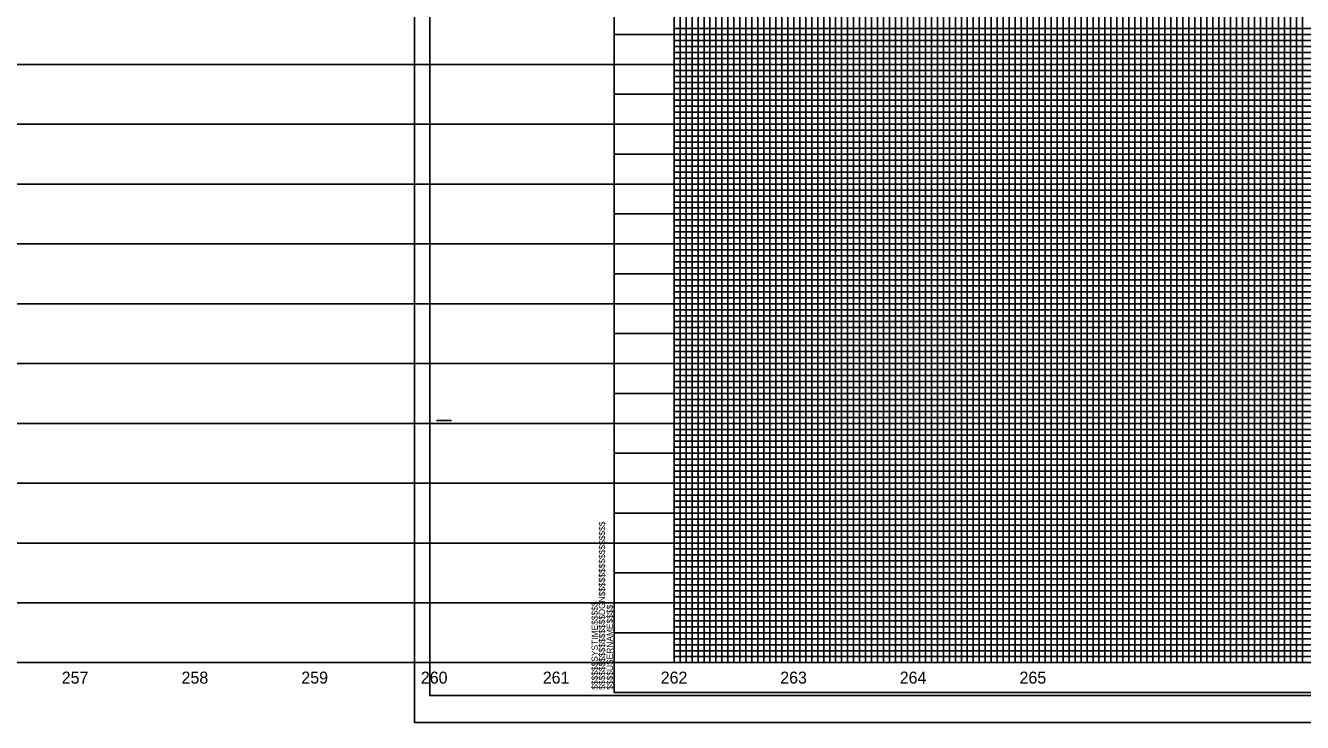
# Model space of a CAD drawing. Extents: x 2345490 to 2436403, y 465165 to 573888.
# Drawn here: x 2405980 to 2407047, y 564227 to 564809 of the extents above; entities that cross this region are included whole.
import ezdxf

# ---------------------------------------------------------------- set-up
doc = ezdxf.new("R2010")
doc.units = 0
for name, color, linetype in [('Old_Level_18', 7, 'Continuous'), ('Old_Level_40', 7, 'Continuous'), ('Old_Level_41', 7, 'Continuous'), ('Old_Level_42', 7, 'Continuous'), ('Old_Level_43', 7, 'Continuous'), ('Old_Level_50', 7, 'Continuous'), ('Old_Level_51', 7, 'Continuous'), ('Old_Level_52', 7, 'Continuous'), ('Old_Level_57', 7, 'Continuous'), ('Old_Level_62', 7, 'Continuous'), ('Old_Level_63', 7, 'Continuous')]:
    doc.layers.add(name, color=color, linetype=linetype)

msp = doc.modelspace()

# ---------------------------------------------------------------- linework, layer by layer
at = {"layer": 'Old_Level_18'}
msp.add_line((2406471.5425, 564251.534), (2406471.5425, 564251.534), dxfattribs=at)
msp.add_line((2406471.5425, 564251.534), (2406471.5425, 564251.534), dxfattribs=at)
msp.add_lwpolyline([(2407971.5425, 565301.534), (2406471.5425, 565301.534), (2406471.5425, 564251.534), (2407971.5425, 564251.534)], close=True, dxfattribs=at)
at = {"layer": 'Old_Level_40'}
msp.add_line((2406471.5425, 564251.534), (2406471.5425, 564251.534), dxfattribs=at)
msp.add_line((2406471.5425, 564251.534), (2406471.5425, 564251.534), dxfattribs=at)
msp.add_line((2406471.5425, 564251.534), (2406471.5425, 564251.534), dxfattribs=at)
msp.add_line((2406471.5425, 564251.534), (2406471.5425, 564251.534), dxfattribs=at)
at = {"layer": 'Old_Level_41'}
for p, q in [((2406323.0425, 564479.034), (2406335.5425, 564479.034)), ((2407971.5425, 564276.534), (2406471.5425, 564276.534))]:
    msp.add_line(p, q, dxfattribs=at)
for points in [[(2406471.5425, 565301.534), (2406521.5425, 565301.534), (2406521.5425, 564276.534), (2406571.5425, 564276.534), (2406571.5425, 565301.534), (2406621.5425, 565301.534), (2406621.5425, 564276.534), (2406671.5425, 564276.534), (2406671.5425, 565301.534), (2406721.5425, 565301.534), (2406721.5425, 564276.534), (2406771.5425, 564276.534), (2406771.5425, 565301.534), (2406821.5425, 565301.534), (2406821.5425, 564276.534), (2406871.5425, 564276.534), (2406871.5425, 565301.534), (2406921.5425, 565301.534), (2406921.5425, 564276.534), (2406971.5425, 564276.534), (2406971.5425, 565301.534), (2407021.5425, 565301.534), (2407021.5425, 564276.534), (2407071.5425, 564276.534)], [(2406546.5425, 564276.534), (2406546.5425, 565301.534), (2406596.5425, 565301.534), (2406596.5425, 564276.534), (2406646.5425, 564276.534), (2406646.5425, 565301.534), (2406696.5425, 565301.534), (2406696.5425, 564276.534), (2406746.5425, 564276.534), (2406746.5425, 565301.534), (2406796.5425, 565301.534), (2406796.5425, 564276.534), (2406846.5425, 564276.534), (2406846.5425, 565301.534), (2406896.5425, 565301.534), (2406896.5425, 564276.534), (2406946.5425, 564276.534), (2406946.5425, 565301.534), (2406996.5425, 565301.534), (2406996.5425, 564276.534), (2407046.5425, 564276.534), (2407046.5425, 565301.534), (2407096.5425, 565301.534)], [(2407971.5425, 564801.534), (2406471.5425, 564801.534), (2406471.5425, 564751.534), (2407971.5425, 564751.534)], [(2407971.5425, 564701.534), (2406471.5425, 564701.534), (2406471.5425, 564651.534), (2407971.5425, 564651.534)], [(2407971.5425, 564626.534), (2406471.5425, 564626.534), (2406471.5425, 564676.534), (2407971.5425, 564676.534)], [(2407971.5425, 564601.534), (2406471.5425, 564601.534), (2406471.5425, 564551.534), (2407971.5425, 564551.534)], [(2407971.5425, 564526.534), (2406471.5425, 564526.534), (2406471.5425, 564576.534), (2407971.5425, 564576.534)], [(2407971.5425, 564501.534), (2406471.5425, 564501.534), (2406471.5425, 564451.534), (2407971.5425, 564451.534)], [(2407971.5425, 564401.534), (2406471.5425, 564401.534), (2406471.5425, 564351.534), (2407971.5425, 564351.534)], [(2407971.5425, 564326.534), (2406471.5425, 564326.534), (2406471.5425, 564376.534), (2407971.5425, 564376.534)], [(2407971.5425, 564301.534), (2406471.5425, 564301.534)], [(2406509.0425, 564251.534), (2406509.0425, 564251.534)]]:
    msp.add_lwpolyline(points, dxfattribs=at)
at = {"layer": 'Old_Level_42'}
for points in [[(2407971.5425, 564726.534), (2406471.5425, 564726.534), (2406471.5425, 564776.534), (2407971.5425, 564776.534)], [(2407971.5425, 564426.534), (2406471.5425, 564426.534), (2406471.5425, 564476.534), (2407971.5425, 564476.534)]]:
    msp.add_lwpolyline(points, dxfattribs=at)
at = {"layer": 'Old_Level_43'}
for points in [[(2406526.5425, 565301.534), (2406526.5425, 564276.534), (2406531.5425, 564276.534), (2406531.5425, 565301.534)], [(2406536.5425, 565301.534), (2406536.5425, 564276.534), (2406541.5425, 564276.534), (2406541.5425, 565301.534)], [(2406551.5425, 565301.534), (2406551.5425, 564276.534), (2406556.5425, 564276.534), (2406556.5425, 565301.534)], [(2406561.5425, 565301.534), (2406561.5425, 564276.534), (2406566.5425, 564276.534), (2406566.5425, 565301.534)], [(2406576.5425, 565301.534), (2406576.5425, 564276.534), (2406581.5425, 564276.534), (2406581.5425, 565301.534)], [(2406586.5425, 565301.534), (2406586.5425, 564276.534), (2406591.5425, 564276.534), (2406591.5425, 565301.534)], [(2406601.5425, 565301.534), (2406601.5425, 564276.534), (2406606.5425, 564276.534), (2406606.5425, 565301.534)], [(2406611.5425, 565301.534), (2406611.5425, 564276.534), (2406616.5425, 564276.534), (2406616.5425, 565301.534)], [(2406626.5425, 565301.534), (2406626.5425, 564276.534), (2406631.5425, 564276.534), (2406631.5425, 565301.534)], [(2406636.5425, 565301.534), (2406636.5425, 564276.534), (2406641.5425, 564276.534), (2406641.5425, 565301.534)], [(2406651.5425, 565301.534), (2406651.5425, 564276.534), (2406656.5425, 564276.534), (2406656.5425, 565301.534)], [(2406661.5425, 565301.534), (2406661.5425, 564276.534), (2406666.5425, 564276.534), (2406666.5425, 565301.534)], [(2406676.5425, 565301.534), (2406676.5425, 564276.534), (2406681.5425, 564276.534), (2406681.5425, 565301.534)], [(2406686.5425, 564276.534), (2406691.5425, 564276.534), (2406691.5425, 565301.534)], [(2406686.5425, 565301.534), (2406686.5425, 564276.534)], [(2406701.5425, 565301.534), (2406701.5425, 564276.534), (2406706.5425, 564276.534), (2406706.5425, 565301.534)], [(2406711.5425, 565301.534), (2406711.5425, 564276.534), (2406716.5425, 564276.534), (2406716.5425, 565301.534)], [(2406726.5425, 565301.534), (2406726.5425, 564276.534), (2406731.5425, 564276.534), (2406731.5425, 565301.534)], [(2406736.5425, 565301.534), (2406736.5425, 564276.534), (2406741.5425, 564276.534), (2406741.5425, 565301.534)], [(2406751.5425, 565301.534), (2406751.5425, 564276.534), (2406756.5425, 564276.534), (2406756.5425, 565301.534)], [(2406761.5425, 565301.534), (2406761.5425, 564276.534), (2406766.5425, 564276.534), (2406766.5425, 565301.534)], [(2406776.5425, 565301.534), (2406776.5425, 564276.534), (2406781.5425, 564276.534), (2406781.5425, 565301.534)], [(2406786.5425, 565301.534), (2406786.5425, 564276.534), (2406791.5425, 564276.534), (2406791.5425, 565301.534)], [(2406801.5425, 565301.534), (2406801.5425, 564276.534), (2406806.5425, 564276.534), (2406806.5425, 565301.534)], [(2406811.5425, 565301.534), (2406811.5425, 564276.534), (2406816.5425, 564276.534), (2406816.5425, 565301.534)], [(2406826.5425, 565301.534), (2406826.5425, 564276.534), (2406831.5425, 564276.534), (2406831.5425, 565301.534)], [(2406836.5425, 565301.534), (2406836.5425, 564276.534), (2406841.5425, 564276.534), (2406841.5425, 565301.534)], [(2406851.5425, 565301.534), (2406851.5425, 564276.534), (2406866.5425, 564276.534), (2406866.5425, 565301.534)], [(2406856.5425, 565301.534), (2406856.5425, 564276.534), (2406861.5425, 564276.534), (2406861.5425, 565301.534)], [(2406856.5425, 565300.934), (2406856.5425, 564276.534), (2406861.5425, 564276.534), (2406861.5425, 565300.934)], [(2406876.5425, 565301.534), (2406876.5425, 564276.534), (2406881.5425, 564276.534), (2406881.5425, 565301.534)], [(2406886.5425, 565301.534), (2406886.5425, 564276.534), (2406891.5425, 564276.534), (2406891.5425, 565301.534)], [(2406901.5425, 565301.534), (2406901.5425, 564276.534), (2406906.5425, 564276.534), (2406906.5425, 565301.534)], [(2406911.5425, 565301.534), (2406911.5425, 564276.534), (2406916.5425, 564276.534), (2406916.5425, 565301.534)], [(2406926.5425, 565301.534), (2406926.5425, 564276.534), (2406931.5425, 564276.534), (2406931.5425, 565301.534)], [(2406936.5425, 565301.534), (2406936.5425, 564276.534), (2406941.5425, 564276.534), (2406941.5425, 565301.534)], [(2406951.5425, 565301.534), (2406951.5425, 564276.534), (2406956.5425, 564276.534), (2406956.5425, 565301.534)], [(2406961.5425, 565301.534), (2406961.5425, 564276.534), (2406966.5425, 564276.534), (2406966.5425, 565301.534)], [(2406976.5425, 565301.534), (2406976.5425, 564276.534), (2406981.5425, 564276.534), (2406981.5425, 565301.534)], [(2406986.5425, 565301.534), (2406986.5425, 564276.534), (2406991.5425, 564276.534), (2406991.5425, 565301.534)], [(2407001.5425, 565301.534), (2407001.5425, 564276.534)], [(2407006.5425, 565301.534), (2407006.5425, 564276.534), (2407011.5425, 564276.534), (2407011.5425, 565301.534), (2407016.5425, 565301.534), (2407016.5425, 564276.534), (2407026.5425, 564276.534), (2407026.5425, 565301.534), (2407031.5425, 565301.534), (2407031.5425, 564276.534), (2407036.5425, 564276.534), (2407036.5425, 565301.534), (2407041.5425, 565301.534), (2407041.5425, 564276.534)], [(2407921.5425, 564806.534), (2406521.5425, 564806.534), (2406521.5425, 564796.534), (2407921.5425, 564796.534)], [(2407921.5425, 564791.534), (2406521.5425, 564791.534), (2406521.5425, 564786.534), (2407921.5425, 564786.534)], [(2407921.5425, 564781.534), (2406521.5425, 564781.534)], [(2406521.5425, 564771.534), (2407921.5425, 564771.534)], [(2407921.5425, 564766.534), (2406521.5425, 564766.534), (2406521.5425, 564761.534), (2407921.5425, 564761.534)], [(2407921.5425, 564756.534), (2406521.5425, 564756.534), (2406521.5425, 564746.534), (2407921.5425, 564746.534)], [(2407921.5425, 564741.534), (2406521.5425, 564741.534), (2406521.5425, 564736.534), (2407921.5425, 564736.534)], [(2407921.5425, 564731.534), (2406521.5425, 564731.534), (2406521.5425, 564721.534), (2407921.5425, 564721.534)], [(2407921.5425, 564716.534), (2406521.5425, 564716.534), (2406521.5425, 564711.534), (2407921.5425, 564711.534)], [(2407921.5425, 564706.534), (2406521.5425, 564706.534), (2406521.5425, 564696.534), (2407921.5425, 564696.534)], [(2407921.5425, 564691.534), (2406521.5425, 564691.534), (2406521.5425, 564686.534), (2407921.5425, 564686.534)], [(2407921.5425, 564681.534), (2406521.5425, 564681.534), (2406521.5425, 564671.534), (2407921.5425, 564671.534)], [(2407921.5425, 564666.534), (2406521.5425, 564666.534), (2406521.5425, 564661.534), (2407921.5425, 564661.534)], [(2407921.5425, 564656.534), (2406521.5425, 564656.534), (2406521.5425, 564646.534), (2407921.5425, 564646.534)], [(2407921.5425, 564641.534), (2406521.5425, 564641.534), (2406521.5425, 564636.534), (2407921.5425, 564636.534)], [(2407921.5425, 564631.534), (2406521.5425, 564631.534), (2406521.5425, 564621.534), (2407921.5425, 564621.534)], [(2407921.5425, 564616.534), (2406521.5425, 564616.534), (2406521.5425, 564611.534), (2407921.5425, 564611.534)], [(2407921.5425, 564606.534), (2406521.5425, 564606.534), (2406521.5425, 564596.534), (2407921.5425, 564596.534)], [(2407921.5425, 564591.534), (2406521.5425, 564591.534), (2406521.5425, 564586.534), (2407921.5425, 564586.534)], [(2407921.5425, 564581.534), (2406521.5425, 564581.534), (2406521.5425, 564571.534), (2407921.5425, 564571.534)], [(2407921.5425, 564566.534), (2406521.5425, 564566.534), (2406521.5425, 564561.534), (2407921.5425, 564561.534)], [(2407921.5425, 564556.534), (2406521.5425, 564556.534), (2406521.5425, 564546.534), (2407921.5425, 564546.534)], [(2407921.5425, 564541.534), (2406521.5425, 564541.534), (2406521.5425, 564536.534), (2407921.5425, 564536.534)], [(2407921.5425, 564531.534), (2406521.5425, 564531.534), (2406521.5425, 564521.534), (2407921.5425, 564521.534)], [(2407921.5425, 564516.534), (2406521.5425, 564516.534), (2406521.5425, 564511.534), (2407921.5425, 564511.534)], [(2407921.5425, 564506.534), (2406521.5425, 564506.534), (2406521.5425, 564496.534), (2407921.5425, 564496.534)], [(2407921.5425, 564491.534), (2406521.5425, 564491.534), (2406521.5425, 564486.534), (2407921.5425, 564486.534)], [(2407921.5425, 564481.534), (2406521.5425, 564481.534)], [(2406521.5425, 564471.534), (2407921.5425, 564471.534)], [(2407921.5425, 564466.534), (2406521.5425, 564466.534), (2406521.5425, 564461.534), (2407921.5425, 564461.534)], [(2407921.5425, 564456.534), (2406521.5425, 564456.534)], [(2406521.5425, 564446.534), (2407921.5425, 564446.534)], [(2407921.5425, 564441.534), (2406521.5425, 564441.534), (2406521.5425, 564436.534), (2407921.5425, 564436.534)], [(2407921.5425, 564431.534), (2406521.5425, 564431.534), (2406521.5425, 564421.534), (2407921.5425, 564421.534)], [(2407921.5425, 564416.534), (2406521.5425, 564416.534), (2406521.5425, 564411.534), (2407921.5425, 564411.534)], [(2407921.5425, 564406.534), (2406521.5425, 564406.534), (2406521.5425, 564396.534), (2407921.5425, 564396.534)], [(2407921.5425, 564391.534), (2406521.5425, 564391.534), (2406521.5425, 564386.534), (2407921.5425, 564386.534)], [(2407921.5425, 564381.534), (2406521.5425, 564381.534), (2406521.5425, 564371.534), (2407921.5425, 564371.534)], [(2407921.5425, 564366.534), (2406521.5425, 564366.534), (2406521.5425, 564361.534), (2407921.5425, 564361.534)], [(2407921.5425, 564356.534), (2406521.5425, 564356.534), (2406521.5425, 564346.534), (2407921.5425, 564346.534)], [(2407921.5425, 564341.534), (2406521.5425, 564341.534), (2406521.5425, 564336.534), (2407921.5425, 564336.534)], [(2407921.5425, 564331.534), (2406521.5425, 564331.534), (2406521.5425, 564321.534), (2407921.5425, 564321.534)], [(2407921.5425, 564316.534), (2406521.5425, 564316.534), (2406521.5425, 564311.534), (2407921.5425, 564311.534)], [(2407921.5425, 564306.534), (2406521.5425, 564306.534), (2406521.5425, 564296.534), (2407921.5425, 564296.534)], [(2407921.5425, 564291.534), (2406521.5425, 564291.534), (2406521.5425, 564286.534), (2407921.5425, 564286.534)], [(2407921.5425, 564281.534), (2406521.5425, 564281.534)]]:
    msp.add_lwpolyline(points, dxfattribs=at)
at = {"layer": 'Old_Level_50'}
msp.add_line((2406304.5425, 564226.534), (2406304.5425, 564226.534), dxfattribs=at)
msp.add_lwpolyline([(2407984.0425, 565304.084), (2406317.5425, 565304.084), (2406317.5425, 564248.984), (2407984.0425, 564248.984)], close=True, dxfattribs=at)
at = {"layer": 'Old_Level_51'}
msp.add_lwpolyline([(2407988.5425, 565326.534), (2406304.5425, 565326.534), (2406304.5425, 564226.534), (2407988.5425, 564226.534)], close=True, dxfattribs=at)
at = {"layer": 'Old_Level_52'}
msp.add_line((2406317.5425, 564248.984), (2406317.5425, 564248.984), dxfattribs=at)
at = {"layer": 'Old_Level_57'}
for p, q in [((2381271.54275, 564776.534), (2410861.123, 564776.534)), ((2381271.5425, 564726.534), (2410861.12275, 564726.534)), ((2381271.54275, 564676.534), (2410861.123, 564676.534)), ((2381271.5425, 564626.534), (2410861.12275, 564626.534)), ((2381271.54275, 564576.534), (2410861.123, 564576.534)), ((2381271.5425, 564526.534), (2410861.12275, 564526.534)), ((2381271.54275, 564476.534), (2410861.123, 564476.534)), ((2381271.5425, 564426.534), (2410861.12275, 564426.534)), ((2381271.54275, 564376.534), (2410861.123, 564376.534)), ((2381271.5425, 564326.534), (2410861.12275, 564326.534)), ((2381271.54275, 564276.534), (2410861.123, 564276.534))]:
    msp.add_line(p, q, dxfattribs=at)
at = {"layer": 'Old_Level_63'}
msp.add_line((2381321.5425, 564276.534), (2406689.937, 564276.534), dxfattribs=at)

# ---------------------------------------------------------------- texts
at = {"layer": 'Old_Level_41'}
for s, p in [('$$$$$$$$$$$$$$$$DGN$$$$$$$$$$$$$$$$', (2406463.8925, 564253.8965)), ('$$$$$$SYSTIME$$$$$', (2406457.8425, 564253.8965)), ('$$$$USERNAME$$$$', (2406470.4675, 564253.909))]:
    msp.add_text(s, height=5.25, rotation=90, dxfattribs=at).set_placement(p)
at = {"layer": 'Old_Level_62'}
for s, p in [('257', (2406009.9305, 564259.034)), ('258', (2406110.05625, 564259.034)), ('259', (2406210.0985, 564259.034)), ('260', (2406309.9745, 564259.034)), ('261', (2406411.814, 564259.034)), ('262', (2406510.36225, 564259.034)), ('263', (2406610.197, 564259.034)), ('264', (2406710.0395, 564259.034)), ('265', (2406810.132, 564259.034))]:
    msp.add_text(s, height=10.000001, dxfattribs=at).set_placement(p)

doc.saveas('drawing.dxf')
